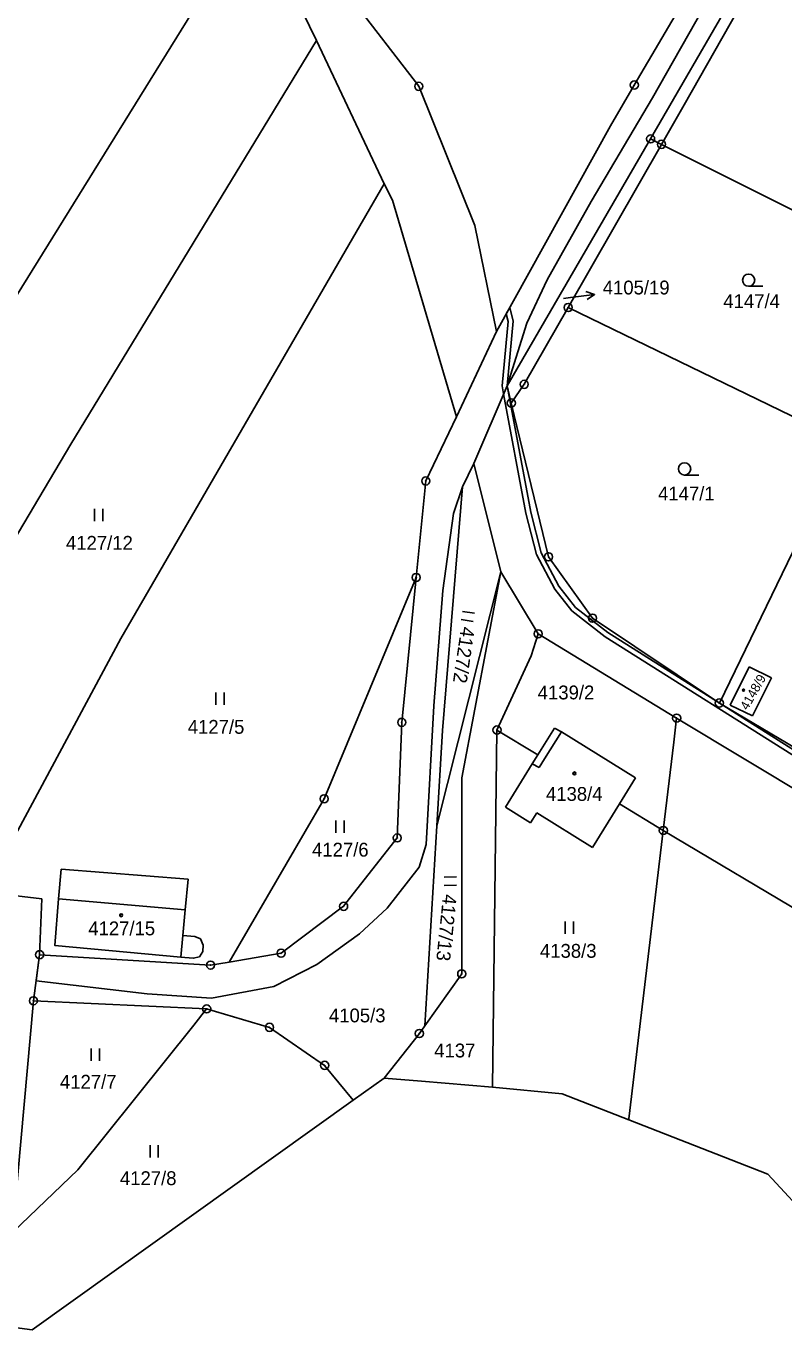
# Model space of a CAD drawing. Extents: x -593183 to -588034, y -1130415 to -1124994.
# Drawn here: x -589607.2 to -589514.1, y -1130139.2 to -1129979 of the extents above; entities that cross this region are included whole.
import ezdxf

# ---------------------------------------------------------------- set-up
doc = ezdxf.new("R2010")
doc.units = 0
for name, color, linetype in [('Vrstva 1', 7, 'Continuous'), ('Vrstva 13', 7, 'Continuous'), ('Vrstva 16', 7, 'Continuous'), ('Vrstva 18', 7, 'Continuous'), ('Vrstva 19', 7, 'Continuous'), ('Vrstva 24', 7, 'Continuous'), ('Vrstva 25', 7, 'Continuous'), ('Vrstva 27', 7, 'Continuous'), ('Vrstva 4', 7, 'Continuous')]:
    doc.layers.add(name, color=color, linetype=linetype)

msp = doc.modelspace()

# ---------------------------------------------------------------- linework, layer by layer
at = {"layer": 'Vrstva 1'}
for p, q in [((-589502.43, -1129944.42), (-589530.46, -1129992.89)), ((-589501.42, -1129944.84), (-589526.32, -1129988.69)), ((-589579.18, -1129965.07), (-589614.91, -1130022.62)), ((-589579.18, -1129965.07), (-589571.51, -1129980.79)), ((-589522.35, -1129969.01), (-589532.46, -1129986.27)), ((-589571.87, -1129969.65), (-589558.95, -1129986.43)), ((-589571.51, -1129980.79), (-589601.72, -1130030.4)), ((-589563.21, -1129998.43), (-589571.51, -1129980.79)), ((-589558.95, -1129986.43), (-589552.06, -1130003.52)), ((-589532.46, -1129986.27), (-589535.39, -1129991.28)), ((-589529.12, -1129993.56), (-589526.32, -1129988.69)), ((-589549.38, -1130016.54), (-589535.39, -1129991.28)), ((-589530.46, -1129992.89), (-589548.1, -1130023.21)), ((-589530.46, -1129992.89), (-589529.12, -1129993.56)), ((-589529.12, -1129993.56), (-589540.59, -1130013.6)), ((-589509.41, -1130003.44), (-589529.12, -1129993.56)), ((-589563.21, -1129998.43), (-589595.56, -1130054.29)), ((-589563.21, -1129998.43), (-589562.17, -1130000.43)), ((-589554.32, -1130027.05), (-589562.17, -1130000.43)), ((-589552.06, -1130003.52), (-589549.38, -1130016.54)), ((-589540.59, -1130013.6), (-589545.99, -1130023.04)), ((-589540.59, -1130013.6), (-589506.47, -1130030.15)), ((-589554.32, -1130027.05), (-589549.38, -1130016.54)), ((-589552.2, -1130032.78), (-589548.1, -1130023.21)), ((-589548.1, -1130023.21), (-589547.58, -1130025.34)), ((-589545.99, -1130023.04), (-589547.58, -1130025.34)), ((-589547.58, -1130025.34), (-589543, -1130044.24)), ((-589558.09, -1130034.92), (-589554.32, -1130027.05)), ((-589601.72, -1130030.4), (-589633.19, -1130083.1)), ((-589552.2, -1130032.78), (-589553.58, -1130035.64)), ((-589552.2, -1130032.78), (-589548.86, -1130046.07)), ((-589507.65, -1130032.58), (-589522.01, -1130062.2)), ((-589559.27, -1130046.77), (-589558.09, -1130034.92)), ((-589553.58, -1130035.64), (-589556.05, -1130065.58)), ((-589543, -1130044.24), (-589537.59, -1130051.77)), ((-589559.27, -1130046.77), (-589570.58, -1130073.96)), ((-589561.04, -1130064.58), (-589559.27, -1130046.77)), ((-589548.86, -1130046.07), (-589556.75, -1130077.27)), ((-589548.86, -1130046.07), (-589553.64, -1130071.38)), ((-589544.28, -1130053.69), (-589548.86, -1130046.07)), ((-589522.01, -1130062.2), (-589537.59, -1130051.77)), ((-589544.28, -1130053.69), (-589545.12, -1130056.42)), ((-589544.28, -1130053.69), (-589527.26, -1130064.05)), ((-589609.73, -1130080.7), (-589595.56, -1130054.29)), ((-589549.34, -1130065.52), (-589545.12, -1130056.42)), ((-589520.67, -1130062.46), (-589518.33, -1130057.76)), ((-589518.33, -1130057.76), (-589515.59, -1130059.09)), ((-589515.59, -1130059.09), (-589517.93, -1130063.79)), ((-589508.69, -1130070.12), (-589522.01, -1130062.2)), ((-589517.93, -1130063.79), (-589520.67, -1130062.46)), ((-589561.04, -1130064.58), (-589561.6, -1130078.77)), ((-589527.61, -1130067.02), (-589527.26, -1130064.05)), ((-589527.26, -1130064.05), (-589439.92, -1130116.65)), ((-589556.75, -1130077.27), (-589556.05, -1130065.58)), ((-589549.89, -1130109.39), (-589549.34, -1130065.52)), ((-589549.34, -1130065.52), (-589544.3, -1130068.56)), ((-589544.3, -1130068.56), (-589542.25, -1130065.28)), ((-589542.25, -1130065.28), (-589541.4, -1130065.74)), ((-589541.4, -1130065.74), (-589532.3, -1130071.4)), ((-589528.9, -1130077.85), (-589527.61, -1130067.02)), ((-589548.3, -1130075), (-589545, -1130069.67)), ((-589545, -1130069.67), (-589544.3, -1130068.56)), ((-589553.67, -1130095.47), (-589553.64, -1130071.38)), ((-589532.3, -1130071.4), (-589534.28, -1130074.6)), ((-589570.58, -1130073.96), (-589582.27, -1130094.02)), ((-589534.28, -1130074.6), (-589537.59, -1130079.93)), ((-589534.28, -1130074.6), (-589528.9, -1130077.85)), ((-589545.2, -1130076.92), (-589548.3, -1130075)), ((-589544.43, -1130075.69), (-589545.2, -1130076.92)), ((-589537.59, -1130079.93), (-589544.43, -1130075.69)), ((-589558.21, -1130101.86), (-589556.75, -1130077.27)), ((-589533.12, -1130113.3), (-589528.9, -1130077.85)), ((-589528.9, -1130077.85), (-589448.24, -1130125.97)), ((-589568.19, -1130087.17), (-589561.6, -1130078.77)), ((-589603.22, -1130086.24), (-589602.89, -1130082.6)), ((-589612.28, -1130085.45), (-589605.29, -1130086.24)), ((-589605.29, -1130086.24), (-589605.55, -1130093.12)), ((-589587.66, -1130087.6), (-589587.93, -1130090.75)), ((-589575.87, -1130092.93), (-589568.19, -1130087.17)), ((-589605.55, -1130093.12), (-589606.31, -1130098.78)), ((-589605.55, -1130093.12), (-589584.54, -1130094.4)), ((-589582.27, -1130094.02), (-589575.87, -1130092.93)), ((-589584.54, -1130094.4), (-589582.27, -1130094.02)), ((-589558.21, -1130101.86), (-589553.67, -1130095.47)), ((-589606.31, -1130098.78), (-589608.59, -1130124.28)), ((-589585.02, -1130099.78), (-589606.31, -1130098.78)), ((-589586.6, -1130101.77), (-589585.02, -1130099.78)), ((-589585.02, -1130099.78), (-589577.3, -1130102.05)), ((-589600.85, -1130119.57), (-589586.6, -1130101.77)), ((-589558.88, -1130102.8), (-589558.21, -1130101.86)), ((-589577.3, -1130102.05), (-589570.52, -1130106.72)), ((-589563.2, -1130108.27), (-589558.88, -1130102.8)), ((-589570.52, -1130106.72), (-589567.03, -1130111)), ((-589533.13, -1130113.42), (-589533.12, -1130113.3)), ((-589600.85, -1130119.57), (-589619.57, -1130137.43))]:
    msp.add_line(p, q, dxfattribs=at)
for points in [[(-589602.89, -1130082.6), (-589587.3, -1130083.84), (-589587.66, -1130087.6)], [(-589588.18, -1130093.42), (-589603.66, -1130092), (-589603.22, -1130086.24)], [(-589587.93, -1130090.75), (-589586.48, -1130090.88), (-589585.79, -1130091.19), (-589585.43, -1130091.93), (-589585.51, -1130092.74), (-589585.91, -1130093.37), (-589586.66, -1130093.55), (-589588.18, -1130093.42)]]:
    msp.add_lwpolyline(points, dxfattribs=at)
at = {"layer": 'Vrstva 13'}
for p, q in [((-589567.03, -1130111), (-589563.2, -1130108.27)), ((-589563.2, -1130108.27), (-589558.62, -1130108.66)), ((-589558.62, -1130108.66), (-589549.89, -1130109.39)), ((-589549.89, -1130109.39), (-589541.32, -1130110.23)), ((-589606.48, -1130139.22), (-589567.03, -1130111)), ((-589533.13, -1130113.42), (-589541.32, -1130110.23)), ((-589533.13, -1130113.42), (-589516.04, -1130120.07)), ((-589516.04, -1130120.07), (-589501.54, -1130135.81)), ((-589619.57, -1130137.43), (-589606.48, -1130139.22))]:
    msp.add_line(p, q, dxfattribs=at)
at = {"layer": 'Vrstva 16'}
msp.add_line((-589541.18, -1130012.48), (-589540.32, -1130012.37), dxfattribs=at)
at = {"layer": 'Vrstva 24'}
for centre, radius in [((-589558.95, -1129986.43), 0.5), ((-589558.95, -1129986.43), 0.0327), ((-589532.46, -1129986.27), 0.5), ((-589532.46, -1129986.27), 0.0327), ((-589530.46, -1129992.89), 0.5), ((-589530.46, -1129992.89), 0.0327), ((-589529.12, -1129993.56), 0.5), ((-589529.12, -1129993.56), 0.0327), ((-589540.59, -1130013.6), 0.5), ((-589540.59, -1130013.6), 0.0327), ((-589545.99, -1130023.04), 0.5), ((-589545.99, -1130023.04), 0.0327), ((-589547.58, -1130025.34), 0.5), ((-589547.58, -1130025.34), 0.0327), ((-589558.09, -1130034.92), 0.5), ((-589558.09, -1130034.92), 0.0327), ((-589543, -1130044.24), 0.5), ((-589543, -1130044.24), 0.0327), ((-589559.27, -1130046.77), 0.5), ((-589559.27, -1130046.77), 0.0327), ((-589537.59, -1130051.77), 0.5), ((-589537.59, -1130051.77), 0.0327), ((-589544.28, -1130053.69), 0.5), ((-589544.28, -1130053.69), 0.0327), ((-589522.01, -1130062.2), 0.5), ((-589527.26, -1130064.05), 0.5), ((-589522.01, -1130062.2), 0.0327), ((-589561.04, -1130064.58), 0.5), ((-589561.04, -1130064.58), 0.0327), ((-589549.34, -1130065.52), 0.5), ((-589527.26, -1130064.05), 0.0327), ((-589549.34, -1130065.52), 0.0327), ((-589570.58, -1130073.96), 0.5), ((-589570.58, -1130073.96), 0.0327), ((-589528.9, -1130077.85), 0.5), ((-589528.9, -1130077.85), 0.0327), ((-589561.6, -1130078.77), 0.5), ((-589561.6, -1130078.77), 0.0327), ((-589568.19, -1130087.17), 0.5), ((-589568.19, -1130087.17), 0.0327), ((-589605.55, -1130093.12), 0.5), ((-589605.55, -1130093.12), 0.0327), ((-589584.54, -1130094.4), 0.5), ((-589575.87, -1130092.93), 0.5), ((-589575.87, -1130092.93), 0.0327), ((-589584.54, -1130094.4), 0.0327), ((-589553.67, -1130095.47), 0.5), ((-589553.67, -1130095.47), 0.0327), ((-589606.31, -1130098.78), 0.5), ((-589606.31, -1130098.78), 0.0327), ((-589585.02, -1130099.78), 0.5), ((-589585.02, -1130099.78), 0.0327), ((-589577.3, -1130102.05), 0.5), ((-589577.3, -1130102.05), 0.0327), ((-589558.88, -1130102.8), 0.5), ((-589558.88, -1130102.8), 0.0327), ((-589570.52, -1130106.72), 0.5), ((-589570.52, -1130106.72), 0.0327)]:
    msp.add_circle(centre, radius, dxfattribs=at)
at = {"layer": 'Vrstva 25'}
for p, q in [((-589540.32, -1130012.37), (-589537.34, -1130012)), ((-589516.66, -1130011), (-589518.41, -1130011)), ((-589524.53, -1130034.19), (-589526.28, -1130034.19)), ((-589598.79, -1130038.36), (-589598.79, -1130039.86)), ((-589597.77, -1130039.86), (-589597.77, -1130038.36)), ((-589553.74, -1130051.95), (-589552.26, -1130052.17)), ((-589552.11, -1130051.16), (-589553.59, -1130050.94)), ((-589583.89, -1130060.91), (-589583.89, -1130062.41)), ((-589582.86, -1130062.41), (-589582.86, -1130060.91)), ((-589569.13, -1130076.64), (-589569.13, -1130078.14)), ((-589568.1, -1130078.14), (-589568.1, -1130076.64)), ((-589554.33, -1130083.57), (-589555.83, -1130083.58)), ((-589555.82, -1130084.6), (-589554.32, -1130084.59)), ((-589540.97, -1130089.06), (-589540.97, -1130090.56)), ((-589539.95, -1130090.56), (-589539.95, -1130089.06)), ((-589599.21, -1130104.65), (-589599.21, -1130106.15)), ((-589598.19, -1130106.15), (-589598.19, -1130104.65)), ((-589591.98, -1130116.53), (-589591.98, -1130118.03)), ((-589590.96, -1130118.03), (-589590.96, -1130116.53))]:
    msp.add_line(p, q, dxfattribs=at)
msp.add_lwpolyline([(-589538.4, -1130011.63), (-589537.34, -1130012), (-589538.27, -1130012.62)], dxfattribs=at)
for centre, radius in [((-589518.41, -1130010.25), 0.75), ((-589526.28, -1130033.44), 0.75), ((-589519.03, -1130060.61), 0.117), ((-589519.03, -1130060.61), 0.101), ((-589539.83, -1130070.84), 0.175), ((-589539.83, -1130070.84), 0.15), ((-589595.52, -1130088.28), 0.175), ((-589595.52, -1130088.28), 0.15)]:
    msp.add_circle(centre, radius, dxfattribs=at)
at = {"layer": 'Vrstva 27'}
for p, q in [((-589532.46, -1129986.27), (-589522.35, -1129969.01)), ((-589519.19, -1129968.33), (-589530.23, -1129987.86)), ((-589535.39, -1129991.28), (-589532.46, -1129986.27)), ((-589530.23, -1129987.86), (-589537.78, -1130000.57)), ((-589549.38, -1130016.54), (-589535.39, -1129991.28)), ((-589537.78, -1130000.57), (-589543.19, -1130010.22)), ((-589543.19, -1130010.22), (-589545.68, -1130015.51)), ((-589548.19, -1130014.39), (-589547.76, -1130013.61)), ((-589547.76, -1130013.61), (-589547.37, -1130015.29)), ((-589548.72, -1130023.24), (-589547.97, -1130015.33)), ((-589547.97, -1130015.33), (-589548.19, -1130014.39)), ((-589547.37, -1130015.29), (-589548.1, -1130023.21)), ((-589545.68, -1130015.51), (-589548.1, -1130023.21)), ((-589554.32, -1130027.05), (-589549.38, -1130016.54)), ((-589548.1, -1130023.21), (-589552.2, -1130032.78)), ((-589548.54, -1130024.23), (-589548.72, -1130023.24)), ((-589548.1, -1130023.21), (-589545.19, -1130038.76)), ((-589545.79, -1130038.88), (-589548.54, -1130024.23)), ((-589558.09, -1130034.92), (-589554.32, -1130027.05)), ((-589552.2, -1130032.78), (-589553.58, -1130035.64)), ((-589559.27, -1130046.77), (-589558.09, -1130034.92)), ((-589553.58, -1130035.64), (-589554.69, -1130038.9)), ((-589554.69, -1130038.9), (-589556, -1130048.36)), ((-589544.48, -1130043.96), (-589545.79, -1130038.88)), ((-589545.19, -1130038.76), (-589543.9, -1130043.76)), ((-589542.21, -1130048.21), (-589544.48, -1130043.96)), ((-589543.9, -1130043.76), (-589541.73, -1130047.83)), ((-589561.04, -1130064.58), (-589559.27, -1130046.77)), ((-589556, -1130048.36), (-589557.11, -1130062.55)), ((-589540.12, -1130050.87), (-589542.21, -1130048.21)), ((-589541.73, -1130047.83), (-589539.68, -1130050.45)), ((-589539.68, -1130050.45), (-589535.73, -1130053.54)), ((-589536.03, -1130054.08), (-589540.12, -1130050.87)), ((-589535.73, -1130053.54), (-589474.41, -1130092.27)), ((-589474.33, -1130093.03), (-589536.03, -1130054.08)), ((-589557.11, -1130062.55), (-589558.03, -1130079.6)), ((-589561.6, -1130078.77), (-589561.04, -1130064.58)), ((-589568.19, -1130087.17), (-589561.6, -1130078.77)), ((-589558.03, -1130079.6), (-589558.92, -1130082.35)), ((-589558.92, -1130082.35), (-589562.84, -1130087.42)), ((-589575.87, -1130092.93), (-589568.19, -1130087.17)), ((-589562.84, -1130087.42), (-589566.25, -1130090.57)), ((-589566.25, -1130090.57), (-589571.46, -1130094.31)), ((-589605.98, -1130096.32), (-589605.55, -1130093.12)), ((-589605.55, -1130093.12), (-589584.54, -1130094.4)), ((-589582.27, -1130094.02), (-589575.87, -1130092.93)), ((-589584.54, -1130094.4), (-589582.27, -1130094.02)), ((-589571.46, -1130094.31), (-589576.78, -1130097.03)), ((-589592.33, -1130097.94), (-589605.98, -1130096.32)), ((-589576.78, -1130097.03), (-589584.43, -1130098.44)), ((-589584.43, -1130098.44), (-589592.33, -1130097.94))]:
    msp.add_line(p, q, dxfattribs=at)
at = {"layer": 'Vrstva 4'}
for p, q in [((-589543.48, -1130069.05), (-589541.4, -1130065.74)), ((-589545, -1130069.67), (-589544.17, -1130070.14)), ((-589544.17, -1130070.14), (-589543.48, -1130069.05)), ((-589603.22, -1130086.24), (-589587.66, -1130087.6)), ((-589587.93, -1130090.75), (-589588.18, -1130093.42))]:
    msp.add_line(p, q, dxfattribs=at)

# ---------------------------------------------------------------- texts
at = {"layer": 'Vrstva 16'}
msp.add_text('4105/19', height=1.7, dxfattribs=at).set_placement((-589536.34, -1130012))
at = {"layer": 'Vrstva 18'}
for s, height, p in [('4147/4', 1.7, (-589521.52, -1130013.67)), ('4105/19', 0.1, (-589541.18, -1130012.48)), ('4147/1', 1.7, (-589529.54, -1130037.31)), ('4127/12', 1.7, (-589602.31, -1130043.37)), ('4139/2', 1.7, (-589544.33, -1130061.75)), ('4127/5', 1.7, (-589587.34, -1130065.98)), ('4127/6', 1.7, (-589572.07, -1130081.07)), ('4138/3', 1.7, (-589544.06, -1130093.5)), ('4105/3', 1.7, (-589569.99, -1130101.43)), ('4137', 1.7, (-589557.05, -1130105.74)), ('4127/7', 1.7, (-589603.05, -1130109.58)), ('4127/8', 1.7, (-589595.68, -1130121.43))]:
    msp.add_text(s, height=height, dxfattribs=at).set_placement(p)
for s, rotation, p in [('4127/2', 261.5887, (-589553.74, -1130052.74)), ('4127/13', 264.1019, (-589555.96, -1130085.63))]:
    msp.add_text(s, height=1.7, rotation=rotation, dxfattribs=at).set_placement(p)
at = {"layer": 'Vrstva 19'}
msp.add_text('4148/9', height=1.14, rotation=60.208, dxfattribs=at).set_placement((-589518.54, -1130063.16))
for s, p in [('4138/4', (-589543.32, -1130074.22)), ('4127/15', (-589599.57, -1130090.74))]:
    msp.add_text(s, height=1.7, dxfattribs=at).set_placement(p)

doc.saveas('drawing.dxf')
